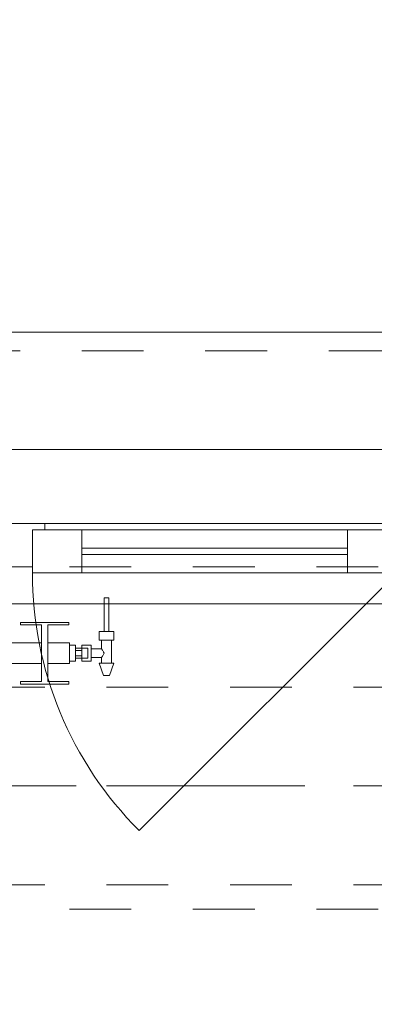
# Model space of a CAD drawing. Header units: metres. Extents: x -4 to 99, y -11 to 17.
# Tile 683 of 747: x 60.439 to 61.014, y 12.796 to 14.391. Entities that reach past the tile are written whole.
import ezdxf

# ---------------------------------------------------------------- set-up
doc = ezdxf.new("R2010")
doc.units = ezdxf.units.M
doc.header["$MEASUREMENT"] = 0
for name, pattern in [('Achse', [0.2, 0.1, -0.05, 0, -0.05]), ('Strichlinie doppelt', [0.546806, 0.264583, -0.105833, 0.070556, -0.105833]), ('Strichlinie eng', [0.115, 0.075, -0.04]), ('Untersicht', [0.1, 0.075, -0.025]), ('Wipeout_Contour', [1, 0, -1])]:
    doc.linetypes.add(name, pattern=pattern)
for name, color, linetype in [('152 - Bemaßung_ Beschriftung.Ausbau', 7, 'Continuous'), ('451 - Universal.Achsen Raster', 7, 'Continuous'), ('603 - Struktur.Bodenplatte_ Decke Roh', 7, 'Continuous'), ('604 - Struktur.Wand Aussen', 7, 'Continuous'), ('608 - Struktur.Träger', 7, 'Continuous'), ('650 - Abdeckung.Fußboden Aufbau', 7, 'Continuous'), ('801 - HKLSE.Heizung_ Klima_ Lüftung', 7, 'Continuous'), ('Neubau_653 - Abdeckung.TB Verkofferung', 7, 'Continuous')]:
    doc.layers.add(name, color=color, linetype=linetype)
doc.styles.add('ERSTELLTER_STIL_2', font='txt')
doc.dimstyles.new('ERSTELLTER_STIL__1', dxfattribs={"dimtxt": 0.1, "dimasz": 0.0532, "dimexe": 0.18, "dimexo": 0.0625, "dimgap": 0, "dimtad": 1, "dimzin": 0, "dimdsep": 46, "dimtxsty": 'ERSTELLTER_STIL_2', "dimblk": 'ARROWHEAD_2', "dimblk1": 'ARROWHEAD_2', "dimblk2": 'ARROWHEAD_2', "dimcen": 0.09, "dimse1": 1, "dimse2": 1, "dimclrd": 7, "dimclre": 7, "dimclrt": 7, "dimazin": 0, "dimtfac": 1, "dimtdec": 4, "dimtmove": 0, "dimatfit": 3, "dimfxl": 1, "dimtolj": 1, "dimtzin": 0, "dimarcsym": 0})
doc.dimstyles.new('ERSTELLTER_STIL__2', dxfattribs={"dimtxt": 0.1, "dimasz": 0.0532, "dimexe": 0.18, "dimexo": 0.0625, "dimgap": 0, "dimtad": 1, "dimtih": 1, "dimtoh": 1, "dimzin": 0, "dimdsep": 46, "dimtxsty": 'ERSTELLTER_STIL_2', "dimblk": 'ARROWHEAD_2', "dimblk1": 'ARROWHEAD_2', "dimblk2": 'ARROWHEAD_2', "dimcen": 0.09, "dimse1": 1, "dimse2": 1, "dimclrd": 7, "dimclre": 7, "dimclrt": 7, "dimazin": 0, "dimtfac": 1, "dimtdec": 4, "dimtmove": 0, "dimatfit": 3, "dimfxl": 1, "dimtolj": 1, "dimtzin": 0, "dimarcsym": 0})

# ---------------------------------------------------------------- blocks, each defined once
blk = doc.blocks.new('*D260')
at = {"layer": '152 - Bemaßung_ Beschriftung.Ausbau', "color": 7, "linetype": 'Continuous', "lineweight": 5}
for p, q in [((58.74, 14.8025), (58.74, 14.9075)), ((61.14, 14.8025), (61.14, 14.9075)), ((58.7602, 14.89), (58.7198, 14.82)), ((61.1602, 14.89), (61.1198, 14.82)), ((58.74, 14.855), (61.14, 14.855))]:
    blk.add_line(p, q, dxfattribs=at)
at = {"layer": '152 - Bemaßung_ Beschriftung.Ausbau', "color": 7, "lineweight": 5, "char_height": 0.1, "attachment_point": 7, "style": 'ERSTELLTER_STIL_2'}
for s, insert in [('\\A1;{\\pql;\\fArial|b0|i0|c0|p38;2,40}', (59.807, 14.875)), ('\\A1;{\\pql;\\fArial|b0|i0|c0|p38;2,01}', (59.807, 14.735))]:
    blk.add_mtext(s, dxfattribs=dict(at, insert=insert))
blk = doc.blocks.new('ARROWHEAD_2')
at = {"color": 0, "linetype": 'Continuous', "lineweight": 0}
for p, q in [((-0.378, -0.655), (0.378, 0.655)), ((0, 0), (-1, 0))]:
    blk.add_line(p, q, dxfattribs=at)
blk = doc.blocks.new('*D293')
at = {"layer": '152 - Bemaßung_ Beschriftung.Ausbau', "color": 7, "linetype": 'Continuous', "lineweight": 5}
for p, q in [((58.205, 15.3025), (58.205, 15.4075)), ((62.035, 15.3025), (62.035, 15.4075)), ((58.2252, 15.39), (58.1848, 15.32)), ((62.0552, 15.39), (62.0148, 15.32)), ((58.205, 15.355), (62.035, 15.355))]:
    blk.add_line(p, q, dxfattribs=at)
at = {"layer": '152 - Bemaßung_ Beschriftung.Ausbau', "color": 7, "lineweight": 5, "insert": (59.987, 15.375), "char_height": 0.1, "attachment_point": 7, "style": 'ERSTELLTER_STIL_2'}
blk.add_mtext('\\A1;{\\pql;\\fArial|b0|i0|c0|p38;3,83}', dxfattribs=at)
blk = doc.blocks.new('*D332')
at = {"layer": '152 - Bemaßung_ Beschriftung.Ausbau', "color": 7, "linetype": 'Continuous', "lineweight": 5}
for p, q in [((58.28, 15.8025), (58.28, 15.9075)), ((61.58, 15.8025), (61.58, 15.9075)), ((58.3002, 15.89), (58.2598, 15.82)), ((61.6002, 15.89), (61.5598, 15.82)), ((58.28, 15.855), (61.58, 15.855))]:
    blk.add_line(p, q, dxfattribs=at)
at = {"layer": '152 - Bemaßung_ Beschriftung.Ausbau', "color": 7, "lineweight": 5, "insert": (59.797, 15.875), "char_height": 0.1, "attachment_point": 7, "style": 'ERSTELLTER_STIL_2'}
blk.add_mtext('\\A1;{\\pql;\\fArial|b0|i0|c0|p38;3,30}', dxfattribs=at)
blk = doc.blocks.new('*D510')
at = {"layer": '152 - Bemaßung_ Beschriftung.Ausbau', "color": 7, "linetype": 'Continuous', "lineweight": 5}
for p, q in [((63.9, 13.4752), (63.97, 13.4348)), ((63.9875, 13.455), (63.8825, 13.455)), ((63.935, 8.24), (63.935, 13.455)), ((63.9, 8.2602), (63.97, 8.2198)), ((63.9875, 8.24), (63.8825, 8.24))]:
    blk.add_line(p, q, dxfattribs=at)
at = {"layer": '152 - Bemaßung_ Beschriftung.Ausbau', "color": 7, "lineweight": 5, "insert": (63.9344, 10.6894), "char_height": 0.1, "attachment_point": 7, "rotation": 90, "style": 'ERSTELLTER_STIL_2'}
blk.add_mtext('\\A1;{\\pql;\\fArial|b0|i0|c0|p38;5,21\\fArial|b0|i0|c0|p38;\\A1{\\H.66x;\\S5^  ;}}', dxfattribs=at)

msp = doc.modelspace()

# ---------------------------------------------------------------- linework, layer by layer
at = {"layer": '451 - Universal.Achsen Raster', "color": 160, "linetype": 'Strichlinie doppelt', "lineweight": 9, "true_color": 0x3232ff}
msp.add_line((64.935, 13.15), (-3.175, 13.15), dxfattribs=at)
at = {"layer": '603 - Struktur.Bodenplatte_ Decke Roh', "color": 7, "linetype": 'Continuous', "lineweight": 18, "flags": 128}
msp.add_lwpolyline([(62.275, 0.005), (62.275, 13.695), (50.78, 13.695), (50.78, 13.455), (50.78, 13), (50.84, 13), (50.84, 8.585), (49.03, 8.585), (49.03, 8.725), (47.41, 8.725), (47.41, 13), (47.48, 13), (47.48, 13.455), (47.48, 13.695), (14.78, 13.695)], dxfattribs=at)
at = {"layer": '604 - Struktur.Wand Aussen', "color": 7, "linetype": 'Continuous', "lineweight": 9}
for p, q in [((61.04, 13.885), (58.84, 13.885)), ((61.05, 13.495), (60.6328, 13.0778))]:
    msp.add_line(p, q, dxfattribs=at)
at = {"layer": '604 - Struktur.Wand Aussen', "color": 7, "linetype": 'Strichlinie eng', "lineweight": 9}
msp.add_line((61.04, 13.855), (58.84, 13.855), dxfattribs=at)
at = {"layer": '604 - Struktur.Wand Aussen', "color": 7, "linetype": 'Continuous', "lineweight": 13}
for p, q in [((60.4, 13.575), (60.44, 13.575)), ((60.44, 13.575), (60.48, 13.575)), ((60.48, 13.565), (60.46, 13.565)), ((60.46, 13.565), (60.46, 13.505)), ((60.46, 13.495), (60.46, 13.565)), ((60.46, 13.565), (60.54, 13.565)), ((60.48, 13.575), (61.03, 13.575)), ((60.48, 13.575), (60.48, 13.565)), ((60.54, 13.565), (60.97, 13.565)), ((60.54, 13.565), (60.54, 13.495)), ((60.97, 13.495), (60.97, 13.565)), ((60.97, 13.565), (61.05, 13.565)), ((60.54, 13.535), (60.97, 13.535)), ((60.97, 13.525), (60.54, 13.525)), ((60.44, 13.505), (60.42, 13.505)), ((60.46, 13.505), (60.44, 13.505)), ((60.54, 13.495), (60.46, 13.495)), ((60.97, 13.495), (60.54, 13.495)), ((61.05, 13.495), (60.97, 13.495))]:
    msp.add_line(p, q, dxfattribs=at)
at = {"layer": '608 - Struktur.Träger', "color": 7, "linetype": 'Achse', "lineweight": 9}
msp.add_line((50.78, 13.15), (61.88, 13.15), dxfattribs=at)
at = {"layer": '608 - Struktur.Träger', "color": 7, "linetype": 'Untersicht', "lineweight": 13}
msp.add_line((50.78, 12.99), (61.88, 12.99), dxfattribs=at)
at = {"layer": '650 - Abdeckung.Fußboden Aufbau', "color": 7, "linetype": 'Continuous', "lineweight": 13, "flags": 128}
msp.add_lwpolyline([(61.57, 8.24), (61.57, 8.51), (62.025, 8.51), (62.025, 12.99), (61.57, 12.99), (61.57, 13.445), (58.29, 13.445), (58.29, 12.99), (58.205, 12.99), (58.205, 8.24)], dxfattribs=at)
at = {"layer": 'Neubau_653 - Abdeckung.TB Verkofferung', "color": 1, "linetype": 'Untersicht', "lineweight": 9}
for p, q in [((51.12, 13.505), (62.025, 13.505)), ((51.12, 12.9505), (62.025, 12.9505))]:
    msp.add_line(p, q, dxfattribs=at)

# ---------------------------------------------------------------- dimensions: what is measured, and where the dimension line sits
at = {"layer": '152 - Bemaßung_ Beschriftung.Ausbau', "color": 7, "linetype": 'Continuous', "lineweight": 5}
dim = msp.add_linear_dim(base=(61.14, 14.855), p1=(58.74, 13.575), p2=(61.14, 13.575), dimstyle='ERSTELLTER_STIL__2', dxfattribs=at)
dim.commit()
dim.dimension.update_dxf_attribs({"geometry": '*D260', "text_midpoint": (59.9369, 14.925), "dimtype": 160})

# ---------------------------------------------------------------- next in the draw order: wipeouts: each hides what was drawn before it
at = {"color": 254, "linetype": 'Wipeout_Contour', "lineweight": 0, "ltscale": 14980.136827}
msp.add_wipeout([(59.32, 13.3817), (59.32, 13.3483), (59.355, 13.3483), (59.355, 13.3192), (59.321, 13.3192), (59.321, 13.315), (59.399, 13.315), (59.399, 13.3192), (59.365, 13.3192), (59.365, 13.3483), (59.435, 13.3483), (59.435, 13.3192), (59.401, 13.3192), (59.401, 13.315), (59.479, 13.315), (59.479, 13.3192), (59.445, 13.3192), (59.445, 13.3483), (59.515, 13.3483), (59.515, 13.3192), (59.481, 13.3192), (59.481, 13.315), (59.559, 13.315), (59.559, 13.3192), (59.525, 13.3192), (59.525, 13.3483), (59.595, 13.3483), (59.595, 13.3192), (59.561, 13.3192), (59.561, 13.315), (59.639, 13.315), (59.639, 13.3192), (59.605, 13.3192), (59.605, 13.3483), (59.675, 13.3483), (59.675, 13.3192), (59.641, 13.3192), (59.641, 13.315), (59.719, 13.315), (59.719, 13.3192), (59.685, 13.3192), (59.685, 13.3483), (59.755, 13.3483), (59.755, 13.3192), (59.721, 13.3192), (59.721, 13.315), (59.799, 13.315), (59.799, 13.3192), (59.765, 13.3192), (59.765, 13.3483), (59.835, 13.3483), (59.835, 13.3192), (59.801, 13.3192), (59.801, 13.315), (59.879, 13.315), (59.879, 13.3192), (59.845, 13.3192), (59.845, 13.3483), (59.915, 13.3483), (59.915, 13.3192), (59.881, 13.3192), (59.881, 13.315), (59.959, 13.315), (59.959, 13.3192), (59.925, 13.3192), (59.925, 13.3483), (59.995, 13.3483), (59.995, 13.3192), (59.961, 13.3192), (59.961, 13.315), (60.039, 13.315), (60.039, 13.3192), (60.005, 13.3192), (60.005, 13.3483), (60.075, 13.3483), (60.075, 13.3192), (60.041, 13.3192), (60.041, 13.315), (60.119, 13.315), (60.119, 13.3192), (60.085, 13.3192), (60.085, 13.3483), (60.155, 13.3483), (60.155, 13.3192), (60.121, 13.3192), (60.121, 13.315), (60.199, 13.315), (60.199, 13.3192), (60.165, 13.3192), (60.165, 13.3483), (60.235, 13.3483), (60.235, 13.3192), (60.201, 13.3192), (60.201, 13.315), (60.279, 13.315), (60.279, 13.3192), (60.245, 13.3192), (60.245, 13.3483), (60.315, 13.3483), (60.315, 13.3192), (60.281, 13.3192), (60.281, 13.315), (60.359, 13.315), (60.359, 13.3192), (60.325, 13.3192), (60.325, 13.3483), (60.395, 13.3483), (60.395, 13.3192), (60.361, 13.3192), (60.361, 13.315), (60.439, 13.315), (60.439, 13.3192), (60.405, 13.3192), (60.405, 13.3483), (60.475, 13.3483), (60.475, 13.3192), (60.441, 13.3192), (60.441, 13.315), (60.519, 13.315), (60.519, 13.3192), (60.485, 13.3192), (60.485, 13.3483), (60.52, 13.3483), (60.52, 13.3817), (60.485, 13.3817), (60.485, 13.4108), (60.519, 13.4108), (60.519, 13.415), (60.441, 13.415), (60.441, 13.4108), (60.475, 13.4108), (60.475, 13.3817), (60.405, 13.3817), (60.405, 13.4108), (60.439, 13.4108), (60.439, 13.415), (60.361, 13.415), (60.361, 13.4108), (60.395, 13.4108), (60.395, 13.3817), (60.325, 13.3817), (60.325, 13.4108), (60.359, 13.4108), (60.359, 13.415), (60.281, 13.415), (60.281, 13.4108), (60.315, 13.4108), (60.315, 13.3817), (60.245, 13.3817), (60.245, 13.4108), (60.279, 13.4108), (60.279, 13.415), (60.201, 13.415), (60.201, 13.4108), (60.235, 13.4108), (60.235, 13.3817), (60.165, 13.3817), (60.165, 13.4108), (60.199, 13.4108), (60.199, 13.415), (60.121, 13.415), (60.121, 13.4108), (60.155, 13.4108), (60.155, 13.3817), (60.085, 13.3817), (60.085, 13.4108), (60.119, 13.4108), (60.119, 13.415), (60.041, 13.415), (60.041, 13.4108), (60.075, 13.4108), (60.075, 13.3817), (60.005, 13.3817), (60.005, 13.4108), (60.039, 13.4108), (60.039, 13.415), (59.961, 13.415), (59.961, 13.4108), (59.995, 13.4108), (59.995, 13.3817), (59.925, 13.3817), (59.925, 13.4108), (59.959, 13.4108), (59.959, 13.415), (59.881, 13.415), (59.881, 13.4108), (59.915, 13.4108), (59.915, 13.3817), (59.845, 13.3817), (59.845, 13.4108), (59.879, 13.4108), (59.879, 13.415), (59.801, 13.415), (59.801, 13.4108), (59.835, 13.4108), (59.835, 13.3817), (59.765, 13.3817), (59.765, 13.4108), (59.799, 13.4108), (59.799, 13.415), (59.721, 13.415), (59.721, 13.4108), (59.755, 13.4108), (59.755, 13.3817), (59.685, 13.3817), (59.685, 13.4108), (59.719, 13.4108), (59.719, 13.415), (59.641, 13.415), (59.641, 13.4108), (59.675, 13.4108), (59.675, 13.3817), (59.605, 13.3817), (59.605, 13.4108), (59.639, 13.4108), (59.639, 13.415), (59.561, 13.415), (59.561, 13.4108), (59.595, 13.4108), (59.595, 13.3817), (59.525, 13.3817), (59.525, 13.4108), (59.559, 13.4108), (59.559, 13.415), (59.481, 13.415), (59.481, 13.4108), (59.515, 13.4108), (59.515, 13.3817), (59.445, 13.3817), (59.445, 13.4108), (59.479, 13.4108), (59.479, 13.415), (59.401, 13.415), (59.401, 13.4108), (59.435, 13.4108), (59.435, 13.3817), (59.365, 13.3817), (59.365, 13.4108), (59.399, 13.4108), (59.399, 13.415), (59.321, 13.415), (59.321, 13.4108), (59.355, 13.4108), (59.355, 13.3817)], dxfattribs=at).dxf.layer = '801 - HKLSE.Heizung_ Klima_ Lüftung'

# ---------------------------------------------------------------- next in the draw order: linework, layer by layer
at = {"layer": '608 - Struktur.Träger', "color": 7, "linetype": 'Untersicht', "lineweight": 13}
msp.add_line((50.78, 13.31), (61.88, 13.31), dxfattribs=at)
at = {"layer": '801 - HKLSE.Heizung_ Klima_ Lüftung', "color": 7, "linetype": 'Continuous', "lineweight": 5}
for p, q in [((60.441, 13.415), (60.441, 13.4108)), ((60.441, 13.415), (60.441, 13.4108)), ((60.441, 13.4108), (60.475, 13.4108)), ((60.475, 13.4108), (60.475, 13.3192)), ((60.485, 13.3192), (60.485, 13.4108)), ((60.405, 13.3817), (60.475, 13.3817)), ((60.405, 13.3483), (60.475, 13.3483)), ((60.441, 13.3192), (60.441, 13.315)), ((60.475, 13.3192), (60.441, 13.3192)), ((60.441, 13.3192), (60.441, 13.315)), ((60.441, 13.315), (60.519, 13.315)), ((60.441, 13.315), (60.519, 13.315)), ((60.519, 13.3192), (60.485, 13.3192)), ((60.519, 13.315), (60.519, 13.3192))]:
    msp.add_line(p, q, dxfattribs=at)

# ---------------------------------------------------------------- next in the draw order: wipeouts: each hides what was drawn before it
at = {"color": 254, "linetype": 'Wipeout_Contour', "lineweight": 0, "ltscale": 1981.321553}
msp.add_wipeout([(60.52, 13.352), (60.53, 13.352), (60.53, 13.357), (60.54, 13.357), (60.54, 13.352), (60.555, 13.352), (60.555, 13.358), (60.572, 13.358), (60.572, 13.349), (60.568, 13.349), (60.575, 13.329), (60.585, 13.329), (60.592, 13.349), (60.588, 13.349), (60.588, 13.386), (60.592, 13.386), (60.592, 13.4), (60.584, 13.4), (60.584, 13.455), (60.576, 13.455), (60.576, 13.4), (60.568, 13.4), (60.568, 13.386), (60.572, 13.386), (60.572, 13.372), (60.555, 13.372), (60.555, 13.378), (60.54, 13.378), (60.54, 13.373), (60.53, 13.373), (60.53, 13.378), (60.52, 13.378)], dxfattribs=at).dxf.layer = '801 - HKLSE.Heizung_ Klima_ Lüftung'

# ---------------------------------------------------------------- next in the draw order: linework, layer by layer
at = {"layer": '604 - Struktur.Wand Aussen', "color": 7, "linetype": 'Continuous', "lineweight": 9}
msp.add_line((61.13, 13.445), (58.75, 13.445), dxfattribs=at)
at = {"layer": '604 - Struktur.Wand Aussen', "color": 7, "linetype": 'Strichlinie eng', "lineweight": 9}
msp.add_line((61.13, 13.445), (58.75, 13.445), dxfattribs=at)
at = {"layer": '604 - Struktur.Wand Aussen', "color": 7, "linetype": 'Continuous', "lineweight": 9}
msp.add_arc((61.05, 13.495), 0.59, 180, 225, dxfattribs=at)
at = {"layer": '801 - HKLSE.Heizung_ Klima_ Lüftung', "color": 7, "linetype": 'Continuous', "lineweight": 5}
for p, q in [((60.576, 13.455), (60.5772, 13.455)), ((60.576, 13.455), (60.576, 13.4)), ((60.5772, 13.455), (60.58, 13.455)), ((60.58, 13.455), (60.5828, 13.455)), ((60.5828, 13.455), (60.584, 13.455)), ((60.584, 13.455), (60.584, 13.4)), ((60.519, 13.415), (60.441, 13.415)), ((60.485, 13.4108), (60.519, 13.4108)), ((60.519, 13.4108), (60.519, 13.415)), ((60.568, 13.4), (60.574, 13.4)), ((60.568, 13.4), (60.568, 13.386)), ((60.568, 13.386), (60.574, 13.386)), ((60.572, 13.386), (60.572, 13.372)), ((60.574, 13.4), (60.586, 13.4)), ((60.574, 13.386), (60.586, 13.386)), ((60.576, 13.4), (60.5772, 13.4)), ((60.5772, 13.4), (60.58, 13.4)), ((60.58, 13.4), (60.5828, 13.4)), ((60.5828, 13.4), (60.584, 13.4)), ((60.586, 13.4), (60.592, 13.4)), ((60.586, 13.386), (60.592, 13.386)), ((60.588, 13.386), (60.588, 13.349)), ((60.592, 13.4), (60.592, 13.386)), ((60.485, 13.3817), (60.52, 13.3817)), ((60.52, 13.3817), (60.52, 13.3768)), ((60.52, 13.378), (60.53, 13.378)), ((60.52, 13.3768), (60.52, 13.365)), ((60.53, 13.378), (60.53, 13.365)), ((60.54, 13.373), (60.53, 13.373)), ((60.53, 13.3693), (60.54, 13.3693)), ((60.54, 13.373), (60.54, 13.378)), ((60.54, 13.378), (60.54, 13.3715)), ((60.555, 13.378), (60.54, 13.378)), ((60.54, 13.373), (60.54, 13.3707)), ((60.54, 13.373), (60.55, 13.373)), ((60.54, 13.373), (60.54, 13.3707)), ((60.54, 13.3715), (60.54, 13.3693)), ((60.54, 13.3707), (60.54, 13.365)), ((60.54, 13.3707), (60.54, 13.3693)), ((60.54, 13.3693), (60.54, 13.365)), ((60.55, 13.373), (60.55, 13.3707)), ((60.55, 13.3707), (60.55, 13.365)), ((60.555, 13.378), (60.555, 13.3715)), ((60.572, 13.372), (60.555, 13.372)), ((60.555, 13.3715), (60.555, 13.3585)), ((60.572, 13.372), (60.5737, 13.3699)), ((60.5737, 13.3699), (60.5742, 13.3689)), ((60.52, 13.365), (60.52, 13.3532)), ((60.52, 13.3532), (60.52, 13.3483)), ((60.53, 13.365), (60.53, 13.352)), ((60.53, 13.3607), (60.54, 13.3607)), ((60.54, 13.357), (60.53, 13.357)), ((60.54, 13.365), (60.54, 13.3607)), ((60.54, 13.365), (60.54, 13.3593)), ((60.54, 13.3607), (60.54, 13.3585)), ((60.54, 13.3607), (60.54, 13.3593)), ((60.54, 13.3593), (60.54, 13.357)), ((60.54, 13.3593), (60.54, 13.357)), ((60.54, 13.3585), (60.54, 13.352)), ((60.54, 13.357), (60.55, 13.357)), ((60.54, 13.352), (60.54, 13.357)), ((60.55, 13.365), (60.55, 13.3593)), ((60.55, 13.3593), (60.55, 13.357)), ((60.555, 13.3585), (60.555, 13.352)), ((60.572, 13.358), (60.555, 13.358)), ((60.5737, 13.3601), (60.572, 13.358)), ((60.572, 13.358), (60.572, 13.349)), ((60.5742, 13.3611), (60.5737, 13.3601)), ((60.5747, 13.3679), (60.5761, 13.365)), ((60.5761, 13.365), (60.5747, 13.3621)), ((60.485, 13.3483), (60.52, 13.3483)), ((60.52, 13.352), (60.53, 13.352)), ((60.52, 13.352), (60.53, 13.352)), ((60.52, 13.352), (60.53, 13.352)), ((60.52, 13.352), (60.53, 13.352)), ((60.555, 13.352), (60.54, 13.352)), ((60.568, 13.349), (60.5715, 13.349)), ((60.568, 13.349), (60.575, 13.329)), ((60.5715, 13.349), (60.58, 13.349)), ((60.58, 13.349), (60.5885, 13.349)), ((60.592, 13.349), (60.585, 13.329)), ((60.5885, 13.349), (60.592, 13.349)), ((60.575, 13.329), (60.5765, 13.329)), ((60.5765, 13.329), (60.58, 13.329)), ((60.58, 13.329), (60.5835, 13.329)), ((60.5835, 13.329), (60.585, 13.329))]:
    msp.add_line(p, q, dxfattribs=at)

# ---------------------------------------------------------------- next in the draw order: dimensions: what is measured, and where the dimension line sits
at = {"layer": '152 - Bemaßung_ Beschriftung.Ausbau', "color": 7, "linetype": 'Continuous', "lineweight": 5}
for base, p1, p2, picture, middle in [((61.58, 15.855), (58.28, 13), (61.58, 13), '*D332', (59.9268, 15.925)), ((62.035, 15.355), (58.205, 10.62), (62.035, 13.455), '*D293', (60.1169, 15.425))]:
    dim = msp.add_linear_dim(base=base, p1=p1, p2=p2, dimstyle='ERSTELLTER_STIL__2', dxfattribs=at)
    dim.commit()
    dim.dimension.update_dxf_attribs({"geometry": picture, "text_midpoint": middle, "dimtype": 160})
dim = msp.add_linear_dim(base=(63.935025, 13.455), p1=(58.1299889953, 8.24), p2=(62.035025, 13.455), angle=90, dimstyle='ERSTELLTER_STIL__1', dxfattribs=at)
dim.commit()
dim.dimension.update_dxf_attribs({"geometry": '*D510', "text_midpoint": (63.8650249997, 10.9543704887), "dimtype": 160, "text_rotation": 90})

doc.saveas('drawing.dxf')
